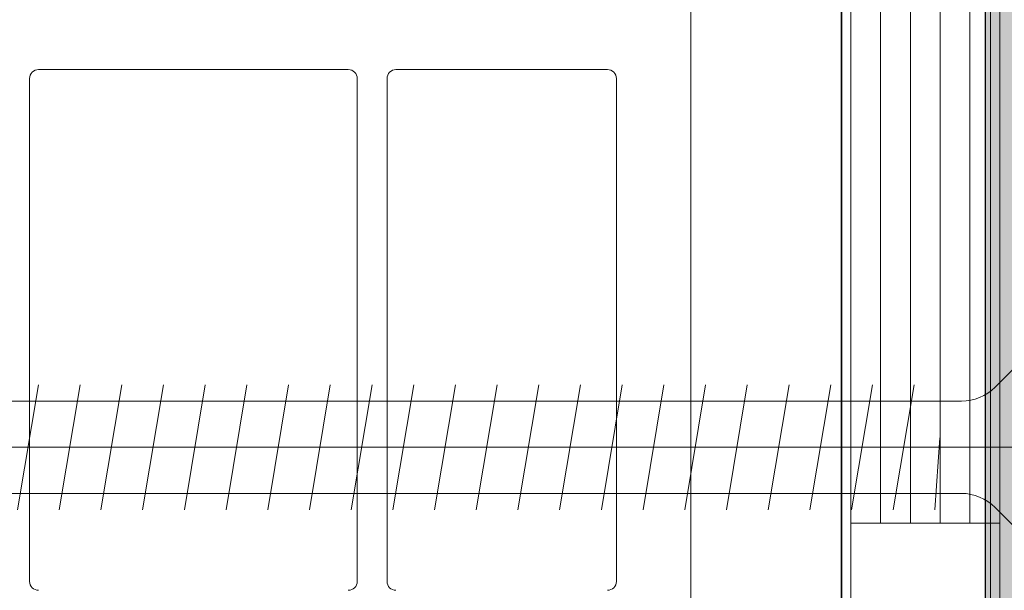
# Model space of a CAD drawing. Header units: metres. Extents: x 1316.5 to 1415.3, y -94.1 to -52.
# Tile 341 of 656: x 1393.1821 to 1393.2151, y -70.3265 to -70.3074. Entities that reach past the tile are written whole.
import ezdxf

# ---------------------------------------------------------------- set-up
doc = ezdxf.new("R2010")
doc.units = ezdxf.units.M
doc.linetypes.add('AUSGEZOGEN', pattern=[0])
doc.linetypes.add('STRICHPUNKT2_S5', pattern=[0.09999999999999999, 0.07, -0.01, 0.01, -0.01])
for name, color, linetype, lineweight in [('XR$1$Achsen', 4, 'AUSGEZOGEN', 13), ('XR$1$GEMEINBEDARF_FA', 11, 'AUSGEZOGEN', 13), ('XR$1$Logos', 255, 'AUSGEZOGEN', 13), ('XR$1$Muster', 4, 'AUSGEZOGEN', 13), ('XR$1$NUTZUNGSABGRENZUNG_GL', 7, 'AUSGEZOGEN', 13)]:
    doc.layers.add(name, color=color, linetype=linetype, lineweight=lineweight)

# ---------------------------------------------------------------- blocks, each defined once
blk = doc.blocks.new('MUSTERELEMENT_32')
at = {"layer": 'XR$1$Muster', "color": 4, "linetype": 'AUSGEZOGEN', "lineweight": 13, "transparency": 33554687}
for p, q in [((1393.209970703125, -70.2818960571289), (1393.209970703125, -70.36668853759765)), ((1393.210970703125, -70.2818960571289), (1393.210970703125, -70.32429229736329)), ((1393.211970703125, -70.2818960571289), (1393.211970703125, -70.32429229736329)), ((1393.212970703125, -70.2818960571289), (1393.212970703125, -70.32429229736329)), ((1393.213970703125, -70.2818960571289), (1393.213970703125, -70.32429229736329)), ((1393.214970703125, -70.2818960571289), (1393.214970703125, -70.36668853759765)), ((1393.214970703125, -70.32429229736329), (1393.209970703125, -70.32429229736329))]:
    blk.add_line(p, q, dxfattribs=at)

msp = doc.modelspace()

# ---------------------------------------------------------------- hatches: boundary and pattern name
at = {"layer": 'XR$1$NUTZUNGSABGRENZUNG_GL', "lineweight": 13, "transparency": 33554687}
msp.add_hatch(color=253, dxfattribs=at).paths.add_polyline_path([(1393.214496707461, -70.2715286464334), (1393.214496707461, -70.3515286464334), (1393.21749670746, -70.3515286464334), (1393.21749670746, -70.2715286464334)])

# ---------------------------------------------------------------- linework, layer by layer
at = {"layer": 'XR$1$Achsen', "color": 4, "linetype": 'STRICHPUNKT2_S5', "lineweight": 35, "transparency": 33554687}
msp.add_line((1393.209661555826, -69.24409643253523), (1393.209661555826, -71.53747684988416), dxfattribs=at)
at = {"layer": 'XR$1$GEMEINBEDARF_FA', "color": 7, "lineweight": 25, "transparency": 33554687}
msp.add_lwpolyline([(1393.21749670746, -70.2745286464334), (1393.21749670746, -70.3515286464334), (1393.214496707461, -70.3515286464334), (1393.214496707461, -70.2715286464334)], dxfattribs=at)
at = {"layer": 'XR$1$Logos', "color": 255, "linetype": 'AUSGEZOGEN', "lineweight": 13, "transparency": 33554687}
for p, q in [((1393.18270162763, -70.30904921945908), (1393.193101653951, -70.30904921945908)), ((1393.194701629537, -70.30904921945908), (1393.201801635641, -70.30904921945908)), ((1393.182401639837, -70.3262492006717), (1393.182401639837, -70.30934920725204)), ((1393.193401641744, -70.30934920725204), (1393.193401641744, -70.3262492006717)), ((1393.194401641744, -70.3262492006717), (1393.194401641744, -70.30934920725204)), ((1393.202101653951, -70.30934920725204), (1393.202101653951, -70.3262492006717)), ((1393.181997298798, -70.32384306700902), (1393.182697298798, -70.31964306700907)), ((1393.183397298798, -70.32384306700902), (1393.184097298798, -70.31964306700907)), ((1393.184797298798, -70.32384306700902), (1393.185497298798, -70.31964306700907)), ((1393.186197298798, -70.32384306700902), (1393.186897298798, -70.31964306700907)), ((1393.187597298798, -70.32384306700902), (1393.188297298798, -70.31964306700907)), ((1393.188997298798, -70.32384306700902), (1393.189697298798, -70.31964306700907)), ((1393.190397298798, -70.32384306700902), (1393.191097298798, -70.31964306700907)), ((1393.191797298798, -70.32384306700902), (1393.192497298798, -70.31964306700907)), ((1393.193197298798, -70.32384306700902), (1393.193897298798, -70.31964306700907)), ((1393.194597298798, -70.32384306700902), (1393.195297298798, -70.31964306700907)), ((1393.195997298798, -70.32384306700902), (1393.196697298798, -70.31964306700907)), ((1393.197397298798, -70.32384306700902), (1393.198097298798, -70.31964306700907)), ((1393.198797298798, -70.32384306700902), (1393.199497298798, -70.31964306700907)), ((1393.200197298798, -70.32384306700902), (1393.200897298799, -70.31964306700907)), ((1393.201597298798, -70.32384306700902), (1393.202297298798, -70.31964306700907)), ((1393.202997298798, -70.32384306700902), (1393.203697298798, -70.31964306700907)), ((1393.204397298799, -70.32384306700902), (1393.205097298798, -70.31964306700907)), ((1393.205797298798, -70.32384306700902), (1393.206497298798, -70.31964306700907)), ((1393.207197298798, -70.32384306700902), (1393.207897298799, -70.31964306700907)), ((1393.208597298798, -70.32384306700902), (1393.209297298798, -70.31964306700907)), ((1393.209997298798, -70.32384306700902), (1393.210697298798, -70.31964306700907)), ((1393.211397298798, -70.32384306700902), (1393.212097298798, -70.31964306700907)), ((1393.213684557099, -70.320193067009), (1393.212414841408, -70.320193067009)), ((1393.212956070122, -70.32142552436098), (1393.212797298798, -70.32384306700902)), ((1393.221497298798, -70.32174306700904), (1393.171497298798, -70.32174306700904))]:
    msp.add_line(p, q, dxfattribs=at)
for points in [[(1393.203105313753, -70.30624920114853), (1393.203105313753, -70.30454918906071), (1393.204258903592, -70.30454918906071), (1393.204605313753, -70.30434918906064), (1393.204605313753, -70.35404921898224)], [(1393.214815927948, -70.32376169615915), (1393.216997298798, -70.32594306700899), (1393.217497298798, -70.32594306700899), (1393.217497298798, -70.31754306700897), (1393.216997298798, -70.31754306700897), (1393.214815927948, -70.31972443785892)], [(1393.212414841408, -70.320193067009), (1393.211014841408, -70.320193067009), (1393.209614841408, -70.320193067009), (1393.208214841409, -70.320193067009), (1393.206814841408, -70.320193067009), (1393.205414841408, -70.320193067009), (1393.204014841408, -70.320193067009), (1393.202614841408, -70.320193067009), (1393.201214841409, -70.320193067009), (1393.199814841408, -70.320193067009), (1393.198414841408, -70.320193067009), (1393.197014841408, -70.320193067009), (1393.195614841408, -70.320193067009), (1393.194214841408, -70.320193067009), (1393.192814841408, -70.320193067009), (1393.191414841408, -70.320193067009), (1393.190014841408, -70.320193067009), (1393.188614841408, -70.320193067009), (1393.187214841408, -70.320193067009), (1393.185814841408, -70.320193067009), (1393.184414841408, -70.320193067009), (1393.183014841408, -70.320193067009), (1393.181614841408, -70.320193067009)], [(1393.180914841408, -70.32329306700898), (1393.182314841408, -70.32329306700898), (1393.183714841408, -70.32329306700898), (1393.185114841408, -70.32329306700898), (1393.186514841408, -70.32329306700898), (1393.187914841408, -70.32329306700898), (1393.189314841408, -70.32329306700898), (1393.190714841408, -70.32329306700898), (1393.192114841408, -70.32329306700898), (1393.193514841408, -70.32329306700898), (1393.194914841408, -70.32329306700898), (1393.196314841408, -70.32329306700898), (1393.197714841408, -70.32329306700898), (1393.199114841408, -70.32329306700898), (1393.200514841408, -70.32329306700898), (1393.201914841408, -70.32329306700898), (1393.203314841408, -70.32329306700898), (1393.204714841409, -70.32329306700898), (1393.206114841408, -70.32329306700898), (1393.207514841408, -70.32329306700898), (1393.208914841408, -70.32329306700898), (1393.210314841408, -70.32329306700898), (1393.211714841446, -70.32329306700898), (1393.213114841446, -70.32329306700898), (1393.213684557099, -70.32329306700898)]]:
    msp.add_lwpolyline(points, dxfattribs=at)
for centre, radius, start, end in [((1393.182701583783, -70.30934916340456), 0.0002999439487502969, 89.99162423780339, 180.0083758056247), ((1393.193101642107, -70.30934921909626), 0.0002999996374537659, 0.002262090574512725, 89.99773789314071), ((1393.19470158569, -70.30934916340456), 0.0002999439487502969, 89.99162423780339, 180.0083758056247), ((1393.201801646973, -70.30934922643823), 0.0003000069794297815, 0.003664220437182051, 90.00216413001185), ((1393.213684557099, -70.31859306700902), 0.001600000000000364, 270, 314.9999999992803), ((1393.213684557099, -70.32489306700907), 0.001600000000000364, 45.00000000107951, 90), ((1393.182701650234, -70.3262492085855), 0.0003000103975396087, 179.9984886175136, 269.9956830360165), ((1393.19310157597, -70.32624915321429), 0.0003000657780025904, 270.0148900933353, 359.9909383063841), ((1393.194701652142, -70.3262492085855), 0.0003000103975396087, 179.9984886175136, 269.9956830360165), ((1393.201801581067, -70.32624914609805), 0.0003000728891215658, 270.0104202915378, 359.9895797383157)]:
    msp.add_arc(centre, radius, start, end, dxfattribs=at)
at = {"layer": 'XR$1$Muster', "color": 4, "linetype": 'AUSGEZOGEN', "lineweight": 13, "transparency": 33554687}
msp.add_line((1393.214661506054, -71.15452864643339), (1393.214661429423, -69.24409643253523), dxfattribs=at)

# ---------------------------------------------------------------- block references
msp.add_blockref('MUSTERELEMENT_32', (0, 0), dxfattribs=at)

doc.saveas('drawing.dxf')
